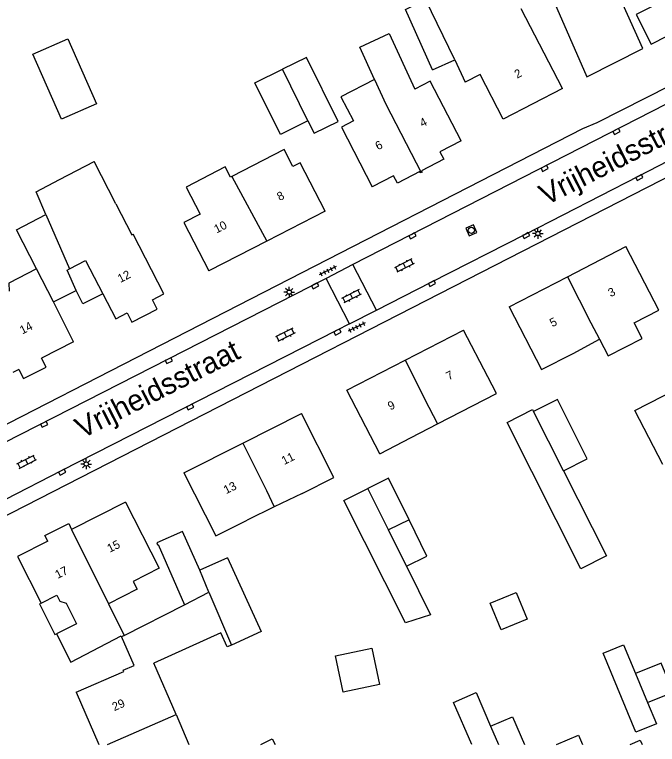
# Model space of a CAD drawing. Extents: x 136000 to 138005, y 398500 to 400500.
# Drawn here: x 137593.2 to 137669, y 398500 to 398586.2 of the extents above; entities that cross this region are included whole.
import ezdxf

# ---------------------------------------------------------------- set-up
doc = ezdxf.new("R2010")
doc.units = 0
for name, color, linetype in [('gg-afsc-muur', 7, 'Continuous'), ('gg-anno-huisnummerreeks BGT', 7, 'Continuous'), ('gg-anno-openbare ruimte label', 7, 'Continuous'), ('gg-bbg-bijgebouw', 7, 'Continuous'), ('gg-bbg-gedigitaliseerde bebouwing', 7, 'Continuous'), ('gg-bbg-gedigitaliseerde bijgebouw', 7, 'Continuous'), ('gg-bbg-hoofdgebouw', 7, 'Continuous'), ('gg-bbg-luifel en loopbrug', 7, 'Continuous'), ('gg-bbg-overig bouwwerk', 7, 'Continuous'), ('gg-bbg-tussenscheiding', 7, 'Continuous'), ('gg-knt-verharding', 7, 'Continuous'), ('gt-symb-klinker verharding', 7, 'Continuous'), ('gt-symb-kolk', 7, 'Continuous'), ('gt-symb-lichtmast', 7, 'Continuous'), ('gt-symb-rioolschacht', 7, 'Continuous'), ('gt-symb-tegel verharding', 7, 'Continuous')]:
    doc.layers.add(name, color=color, linetype=linetype)

# ---------------------------------------------------------------- blocks, each defined once
blk = doc.blocks.new('gt0-KOLK')
at = {"layer": 'gt-symb-kolk'}
blk.add_lwpolyline([(0, 0), (0.375, 0), (0.375, 0.4), (-0.375, 0.4), (-0.375, 0), (0, 0)], dxfattribs=at)
blk = doc.blocks.new('gt0-LMAST')
at = {"layer": 'gt-symb-lichtmast'}
for p, q in [((-0.182, 0.173), (-0.447, 0.438)), ((-0.005, 0.246), (-0.005, 0.621)), ((0.172, 0.173), (0.437, 0.438)), ((-0.255, -0.004), (-0.63, -0.004)), ((-0.182, -0.181), (-0.447, -0.446)), ((-0.005, -0.254), (-0.005, -0.629)), ((0.437, -0.446), (0.172, -0.181)), ((0.245, -0.004), (0.62, -0.004))]:
    blk.add_line(p, q, dxfattribs=at)
blk.add_circle((-0.005, -0.004), 0.25, dxfattribs=at)
blk = doc.blocks.new('gt0-KL1')
at = {"layer": 'gt-symb-klinker verharding'}
for p, q in [((-1.15, 0.3), (1.15, 0.3)), ((-1, -0.3), (-1, 0.3)), ((-0.5, 0.3), (-0.5, 0.45)), ((0, -0.3), (0, 0.3)), ((0.5, 0.3), (0.5, 0.45)), ((1, -0.3), (1, 0.3)), ((-1.15, -0.3), (1.15, -0.3)), ((-0.5, -0.45), (-0.5, -0.3)), ((0.5, -0.45), (0.5, -0.3))]:
    blk.add_line(p, q, dxfattribs=at)
blk = doc.blocks.new('gt0-RS')
at = {"layer": 'gt-symb-rioolschacht'}
blk.add_lwpolyline([(-0.5, -0.5), (0.5, -0.5), (0.5, 0.5), (-0.5, 0.5)], close=True, dxfattribs=at)
blk.add_circle((0, 0), 0.375, dxfattribs=at)
blk = doc.blocks.new('gt0-TEG1')
at = {"layer": 'gt-symb-tegel verharding'}
for p, q in [((-1.125, 0), (1.125, 0)), ((-0.9, -0.25), (-0.9, 0.25)), ((-0.45, -0.25), (-0.45, 0.25)), ((0, -0.25), (0, 0.25)), ((0.45, -0.25), (0.45, 0.25)), ((0.9, -0.25), (0.9, 0.25))]:
    blk.add_line(p, q, dxfattribs=at)

msp = doc.modelspace()

# ---------------------------------------------------------------- linework, layer by layer
at = {"layer": 'gg-afsc-muur'}
msp.add_lwpolyline([(137603.574, 398553.193), (137601.205, 398552.02), (137600.408, 398553.597)], dxfattribs=at)
at = {"layer": 'gg-bbg-bijgebouw'}
for p, q in [((137660.69, 398578.83), (137667.28, 398582.2)), ((137642.458, 398579.661), (137645.117, 398580.852)), ((137618.276, 398522.018), (137615.015, 398520.58))]:
    msp.add_line(p, q, dxfattribs=at)
msp.add_lwpolyline([(137615.015, 398520.58), (137612.988, 398525.137), (137609.93, 398523.813), (137610.021, 398523.572), (137610.102, 398523.61)], dxfattribs=at)
at = {"layer": 'gg-bbg-gedigitaliseerde bebouwing'}
for p, q in [((137657.82, 398577.44), (137652.944, 398586.852)), ((137598.479, 398566.691), (137602.539, 398568.831)), ((137605.107, 398563.852), (137602.539, 398568.831)), ((137610.78, 398553.2), (137607.141, 398560.254)), ((137649, 398543.392), (137646.15, 398548.93)), ((137659.062, 398546.165), (137662.195, 398547.845)), ((137639.947, 398536.234), (137643.057, 398537.843)), ((137636.241, 398534.316), (137639.947, 398536.234)), ((137627.109, 398529.646), (137623.803, 398528.037)), ((137623.803, 398528.037), (137620.596, 398526.476)), ((137604.224, 398516.608), (137606.074, 398512.868)), ((137606.074, 398512.868), (137613.194, 398516.497)), ((137612.212, 398503.513), (137609.573, 398509.576)), ((137612.212, 398503.513), (137613.741, 398500))]:
    msp.add_line(p, q, dxfattribs=at)
for points in [[(137669.79, 398594.32), (137672.406, 398589.201), (137666.512, 398586.19), (137668.29, 398582.71)], [(137635.626, 398578.539), (137633.879, 398582.348), (137637.357, 398583.944), (137640.373, 398577.371)], [(137635.626, 398578.539), (137631.656, 398576.486), (137633.134, 398573.627)], [(137645.85, 398571.28), (137642.217, 398578.325), (137640.373, 398577.371)], [(137633.134, 398573.627), (137631.724, 398572.898), (137635.37, 398565.86)], [(137629.79, 398562.98), (137626.845, 398568.691), (137625.987, 398568.248), (137624.96, 398570.239), (137618.806, 398567.064)], [(137618.806, 398567.064), (137618.64, 398566.978), (137618.008, 398568.202), (137613.399, 398565.823), (137615.048, 398562.628), (137613.134, 398561.641), (137616.09, 398555.91)], [(137596.858, 398562.581), (137595.698, 398565.257), (137598.479, 398566.691)], [(137605.107, 398563.852), (137607, 398560.181), (137607.141, 398560.254)], [(137595.759, 398556.162), (137593.375, 398560.784), (137596.858, 398562.581)], [(137666.261, 398549.779), (137669.162, 398551.272), (137665.29, 398558.78)], [(137595.759, 398556.162), (137592.485, 398554.486), (137592.539, 398553.535)], [(137600.408, 398553.597), (137599.37, 398556), (137599.645, 398556.143)], [(137651.52, 398551.69), (137655.354, 398544.256), (137659.062, 398546.165)], [(137662.195, 398547.845), (137663.202, 398545.889), (137667.203, 398547.949), (137666.261, 398549.779)], [(137593.682, 398544.265), (137594.228, 398543.197), (137596.9, 398544.562), (137596.354, 398545.63)], [(137643.057, 398537.843), (137650.009, 398541.442), (137649, 398543.392)], [(137627.109, 398529.646), (137630.823, 398531.521), (137627.02, 398539.06)], [(137613.15, 398532.06), (137616.907, 398524.614), (137620.596, 398526.476)], [(137610.209, 398520.793), (137607.155, 398519.254), (137607.625, 398518.321), (137604.224, 398516.608)], [(137618.745, 398511.734), (137618.25, 398511.508), (137617.485, 398513.187), (137609.573, 398509.576)], [(137657.096, 398500), (137659.717, 398501.078), (137660.16, 398500)], [(137665.805, 398500), (137666.987, 398500.498), (137667.198, 398500)]]:
    msp.add_lwpolyline(points, dxfattribs=at)
at = {"layer": 'gg-bbg-gedigitaliseerde bijgebouw'}
for p, q in [((137667.28, 398582.2), (137662.763, 398592.195)), ((137656.318, 398588.882), (137660.69, 398578.83)), ((137637.28, 398525.321), (137634.859, 398530.226)), ((137639.701, 398526.516), (137637.28, 398525.321)), ((137610.102, 398523.61), (137613.194, 398516.497))]:
    msp.add_line(p, q, dxfattribs=at)
for points in [[(137642.458, 398579.661), (137639.272, 398586.775), (137641.666, 398588.015)], [(137602.819, 398575.645), (137598.682, 398573.827), (137595.302, 398581.52), (137599.439, 398583.338), (137602.819, 398575.645)], [(137627.777, 398573.626), (137628.496, 398572.168), (137631.344, 398573.574), (137627.616, 398581.13), (137624.767, 398579.725)], [(137627.777, 398573.626), (137624.526, 398572.022), (137621.516, 398578.121), (137624.767, 398579.725)], [(137657.934, 398532.308), (137660.732, 398533.717), (137657.203, 398540.722), (137654.405, 398539.312)], [(137657.934, 398532.308), (137662.992, 398522.268), (137659.981, 398520.751), (137651.277, 398538.027), (137654.288, 398539.544), (137654.405, 398539.312)], [(137639.396, 398521.035), (137642.22, 398515.312), (137639.285, 398514.341), (137632.006, 398528.788), (137634.859, 398530.226)], [(137639.396, 398521.035), (137641.817, 398522.23), (137639.701, 398526.516)], [(137618.276, 398522.018), (137622.241, 398513.33), (137618.745, 398511.734)], [(137631.03, 398510.454), (137635.315, 398511.354), (137636.215, 398507.069), (137631.93, 398506.169), (137631.03, 398510.454)], [(137667.859, 398504.951), (137668.908, 398502.448), (137666.462, 398501.442), (137662.624, 398510.774), (137665.008, 398511.754), (137666.43, 398508.36)], [(137667.859, 398504.951), (137670.854, 398506.183), (137669.449, 398509.602), (137666.43, 398508.36)], [(137647.126, 398500), (137644.968, 398504.967), (137647.607, 398506.114), (137649.332, 398502.145)], [(137649.332, 398502.145), (137651.922, 398503.272), (137653.344, 398500)], [(137622.212, 398500), (137623.57, 398500.666), (137623.897, 398500)]]:
    msp.add_lwpolyline(points, dxfattribs=at)
at = {"layer": 'gg-bbg-hoofdgebouw'}
for p, q in [((137645.117, 398580.852), (137646.335, 398578.198)), ((137645.85, 398571.28), (137643.344, 398569.984)), ((137637.876, 398567.156), (137635.37, 398565.86)), ((137629.79, 398562.98), (137622.94, 398559.445)), ((137622.94, 398559.445), (137616.09, 398555.91)), ((137658.389, 398555.227), (137665.29, 398558.78)), ((137651.52, 398551.69), (137658.389, 398555.227)), ((137597.771, 398552.263), (137600.408, 398553.597)), ((137609.432, 398552.504), (137610.78, 398553.2)), ((137600.1, 398547.545), (137597.771, 398552.263)), ((137639.252, 398545.386), (137646.15, 398548.93)), ((137600.1, 398547.545), (137596.354, 398545.63)), ((137632.37, 398541.85), (137639.252, 398545.386)), ((137593.682, 398544.265), (137592.97, 398543.901)), ((137636.241, 398534.316), (137632.37, 398541.85)), ((137620.085, 398535.56), (137627.02, 398539.06)), ((137613.15, 398532.06), (137620.085, 398535.56)), ((137606.242, 398528.588), (137599.895, 398525.396)), ((137606.242, 398528.588), (137610.209, 398520.793)), ((137600.43, 398506.18), (137603.114, 398500))]:
    msp.add_line(p, q, dxfattribs=at)
for points in [[(137668.29, 398582.71), (137682.01, 398589.72), (137678.73, 398596.11), (137674.87, 398594.13), (137673.73, 398596.34), (137669.79, 398594.32)], [(137657.82, 398577.44), (137650.82, 398573.83), (137648.11, 398579.1), (137646.335, 398578.198)], [(137643.344, 398569.984), (137643.803, 398569.096), (137641.172, 398567.733), (137641.238, 398567.586), (137641.137, 398567.54)], [(137641.137, 398567.54), (137641.036, 398567.494), (137640.97, 398567.64), (137638.34, 398566.266), (137637.876, 398567.156)], [(137599.645, 398556.143), (137601.54, 398557.13), (137603.574, 398553.193)], [(137603.574, 398553.193), (137605.09, 398550.26), (137606.429, 398550.952)], [(137606.429, 398550.952), (137606.981, 398549.878), (137609.988, 398551.417), (137609.432, 398552.504)], [(137597.092, 398523.986), (137596.747, 398524.671), (137599.554, 398526.075), (137599.895, 398525.396)], [(137597.092, 398523.986), (137593.52, 398522.19), (137596.31, 398516.681)], [(137596.31, 398516.681), (137598.157, 398517.616), (137598.509, 398516.92), (137599.25, 398516.678), (137600.468, 398514.256), (137598.109, 398513.07)], [(137598.109, 398513.07), (137599.802, 398509.704), (137605.742, 398512.832), (137605.789, 398512.723)], [(137600.43, 398506.18), (137606.036, 398508.61), (137605.968, 398508.766), (137607.262, 398509.327), (137605.789, 398512.723)]]:
    msp.add_lwpolyline(points, dxfattribs=at)
at = {"layer": 'gg-bbg-luifel en loopbrug'}
for points in [[(137669.658, 398533.041), (137666.363, 398539.441), (137672.952, 398542.834)], [(137639.701, 398526.516), (137637.27, 398531.441), (137634.859, 398530.226)], [(137596.31, 398516.681), (137596.114, 398516.582), (137597.926, 398512.978), (137598.109, 398513.07)]]:
    msp.add_lwpolyline(points, dxfattribs=at)
at = {"layer": 'gg-bbg-overig bouwwerk'}
msp.add_lwpolyline([(137649.275, 398516.664), (137652.337, 398517.923), (137653.632, 398514.774), (137650.57, 398513.515), (137649.275, 398516.664)], dxfattribs=at)
at = {"layer": 'gg-bbg-tussenscheiding'}
for p, q in [((137645.117, 398580.852), (137641.666, 398588.015)), ((137627.777, 398573.626), (137624.767, 398579.725)), ((137618.806, 398567.064), (137622.94, 398559.445)), ((137596.858, 398562.581), (137599.645, 398556.143)), ((137597.771, 398552.263), (137595.759, 398556.162)), ((137658.389, 398555.227), (137661.151, 398549.791)), ((137661.151, 398549.791), (137662.195, 398547.845)), ((137639.252, 398545.386), (137642.058, 398539.825)), ((137642.058, 398539.825), (137643.057, 398537.843)), ((137657.934, 398532.308), (137654.405, 398539.312)), ((137620.085, 398535.56), (137622.888, 398529.971)), ((137622.888, 398529.971), (137623.803, 398528.037)), ((137639.396, 398521.035), (137637.28, 398525.321)), ((137616.072, 398517.964), (137615.015, 398520.58)), ((137613.194, 398516.497), (137616.072, 398517.964)), ((137616.072, 398517.964), (137618.745, 398511.734)), ((137605.789, 398512.723), (137606.074, 398512.868)), ((137666.43, 398508.36), (137667.859, 398504.951)), ((137604.132, 398500), (137612.212, 398503.513)), ((137649.332, 398502.145), (137650.266, 398500))]:
    msp.add_line(p, q, dxfattribs=at)
for points in [[(137635.626, 398578.539), (137636.97, 398575.611), (137641.137, 398567.54)], [(137599.895, 398525.396), (137599.881, 398525.389), (137604.224, 398516.608)]]:
    msp.add_lwpolyline(points, dxfattribs=at)
at = {"layer": 'gg-knt-verharding'}
for p, q in [((137582.78, 398522.25), (137673.433, 398568.681)), ((137633.08, 398556.67), (137629.912, 398555.032)), ((137635.882, 398551.296), (137633.08, 398556.67)), ((137632.67, 398549.661), (137629.912, 398555.032)), ((137632.67, 398549.661), (137635.882, 398551.296))]:
    msp.add_line(p, q, dxfattribs=at)
for points in [[(137686.898, 398586.151), (137681.9, 398583.55), (137661.88, 398573.42), (137660.16, 398572.71), (137578.87, 398530.95)], [(137687.643, 398584.687), (137673.348, 398577.295), (137633.08, 398556.67)], [(137635.882, 398551.296), (137642.323, 398554.603), (137653.431, 398560.273), (137666.781, 398567.122), (137676.145, 398571.954), (137680.876, 398574.38)], [(137629.912, 398555.032), (137611.282, 398545.499), (137584.191, 398531.67), (137582.746, 398530.919)], [(137632.67, 398549.661), (137631.165, 398548.863), (137598.676, 398532.317), (137585.477, 398525.543)]]:
    msp.add_lwpolyline(points, dxfattribs=at)

# ---------------------------------------------------------------- block references
at = {"layer": 'gt-symb-klinker verharding'}
for p, rotation in [((137639.144, 398556.55), -153.12746100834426), ((137632.911, 398552.923), -153.12746100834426), ((137625.098, 398548.365), -153.12746100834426), ((137594.587, 398533.388), 26.87253898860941)]:
    msp.add_blockref('gt0-KL1', p, dxfattribs=dict(at, rotation=rotation))
at = {"layer": 'gt-symb-kolk'}
for p, rotation in [((137664.096, 398572.563), -152.91163184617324), ((137655.612, 398568.202), -152.7961901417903), ((137666.781, 398567.122), -152.84663561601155), ((137640.016, 398560.229), -152.92249078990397), ((137653.431, 398560.273), -152.95857765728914), ((137628.547, 398554.339), -153.0848844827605), ((137642.323, 398554.603), -152.82141117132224), ((137631.165, 398548.863), -153.03075249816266), ((137611.282, 398545.499), -152.88640432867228), ((137613.795, 398540.024), -152.98381027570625), ((137596.563, 398537.981), -152.94053417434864), ((137598.676, 398532.317), -152.81423274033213)]:
    msp.add_blockref('gt0-KOLK', p, dxfattribs=dict(at, rotation=rotation))
at = {"layer": 'gt-symb-lichtmast'}
for p in [(137654.909, 398560.333), (137625.574, 398553.413), (137601.625, 398533.114)]:
    msp.add_blockref('gt0-LMAST', p, dxfattribs=at)
at = {"layer": 'gt-symb-rioolschacht', "rotation": 24.435272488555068}
msp.add_blockref('gt0-RS', (137647.059, 398560.706), dxfattribs=at)
at = {"layer": 'gt-symb-tegel verharding', "rotation": -153.12746100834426}
for p in [(137630.121, 398555.946), (137633.516, 398549.295)]:
    msp.add_blockref('gt0-TEG1', p, dxfattribs=at)

# ---------------------------------------------------------------- texts
at = {"layer": 'gg-anno-huisnummerreeks BGT'}
for s, rotation, p in [('2', 27.3, (137652.451, 398578.61)), ('4', 27.3, (137641.276, 398572.855)), ('6', 27.3, (137636.036, 398570.145)), ('8', 27.3, (137624.434, 398564.155)), ('10', 27.3, (137617.009, 398560.324)), ('12', 27.3, (137605.639, 398554.484)), ('3', 27.3, (137663.502, 398552.798)), ('14', 27.1, (137594.077, 398548.397)), ('5', 27.3, (137656.617, 398549.253)), ('7', 27.2, (137644.396, 398542.969)), ('9', 27.2, (137637.502, 398539.427)), ('11', 26.8, (137624.97, 398532.985)), ('13', 26.8, (137618.13, 398529.533)), ('15', 26.7, (137604.394, 398522.621)), ('17', 26.7, (137598.243, 398519.528)), ('29', 23.5, (137604.925, 398503.919))]:
    msp.add_text(s, height=1, rotation=rotation, dxfattribs=at).set_placement(p)
at = {"layer": 'gg-anno-openbare ruimte label'}
for rotation, p in [(27.1, (137655.891, 398563.605)), (27, (137601.133, 398536.063))]:
    msp.add_text('Vrijheidsstraat', height=2.5, rotation=rotation, dxfattribs=at).set_placement(p)

doc.saveas('drawing.dxf')
